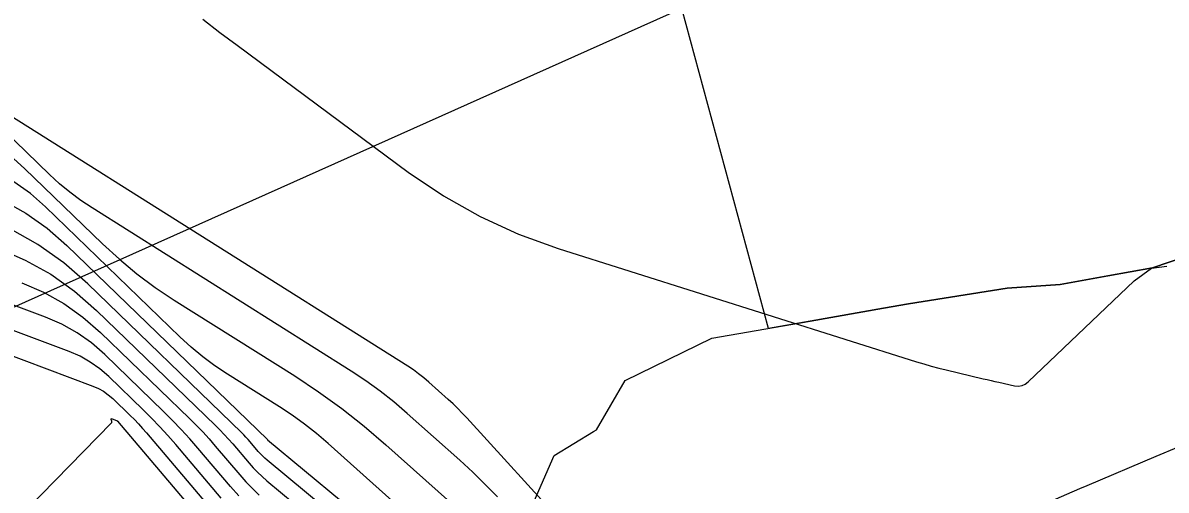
# Model space of a CAD drawing. Extents: x 1354696 to 1366163, y 660729 to 670380.
# Drawn here: x 1361318.7 to 1361378, y 664810.2 to 664834.4 of the extents above; entities that cross this region are included whole.
import ezdxf

# ---------------------------------------------------------------- set-up
doc = ezdxf.new("R2010")
doc.units = 0
for name, color, linetype in [('Default', 7, 'Continuous'), ('R_Contours', 7, 'Continuous'), ('R_Detour', 7, 'Continuous'), ('R_Erosion', 7, 'Continuous')]:
    doc.layers.add(name, color=color, linetype=linetype)

msp = doc.modelspace()

# ---------------------------------------------------------------- linework, layer by layer
at = {"layer": 'Default'}
msp.add_lwpolyline([(1361297.119, 664882.191), (1361438.929, 664873.586), (1361352.904, 664835.143), (1361279.14, 664802.18), (1361229.797, 664765.976)], close=True, dxfattribs=at)
at = {"layer": 'R_Contours'}
for points in [[(1361328.037, 664834.591), (1361328.921, 664833.911), (1361329.814, 664833.241), (1361338.705, 664826.663), (1361340.528, 664825.427), (1361342.433, 664824.353), (1361344.421, 664823.442), (1361346.492, 664822.693), (1361365.091, 664816.817), (1361365.473, 664816.7), (1361365.856, 664816.591), (1361366.241, 664816.488), (1361366.628, 664816.392), (1361368.55, 664815.937), (1361368.754, 664815.889), (1361368.957, 664815.842), (1361369.161, 664815.796), (1361369.365, 664815.751), (1361370.181, 664815.573), (1361370.379, 664815.552), (1361370.563, 664815.578), (1361370.734, 664815.651), (1361370.891, 664815.772), (1361376.382, 664821.015), (1361377.291, 664821.668), (1361378.086, 664821.781)], [(1361346.84, 664808.298), (1361341.738, 664813.906), (1361341.506, 664814.154), (1361341.269, 664814.395), (1361341.025, 664814.631), (1361340.775, 664814.86), (1361339.764, 664815.765), (1361339.507, 664815.985), (1361339.241, 664816.194), (1361338.967, 664816.392), (1361338.684, 664816.579), (1361318.024, 664829.592)], [(1361343.341, 664809.803), (1361342.702, 664810.453), (1361342.046, 664811.087), (1361341.373, 664811.704), (1361338.651, 664814.138), (1361337.959, 664814.732), (1361337.244, 664815.294), (1361336.506, 664815.827), (1361335.745, 664816.329), (1361322.289, 664824.804), (1361321.705, 664825.194), (1361321.142, 664825.612), (1361320.602, 664826.059), (1361320.084, 664826.534), (1361317.689, 664828.851)], [(1361318.221, 664827.344), (1361318.784, 664826.852), (1361322.83, 664822.939), (1361323.705, 664822.136), (1361324.617, 664821.381), (1361325.567, 664820.674), (1361326.555, 664820.016), (1361332.806, 664816.079), (1361334.045, 664815.261), (1361335.247, 664814.395), (1361336.412, 664813.478), (1361337.539, 664812.512), (1361342.333, 664808.224)], [(1361345.139, 664803.093), (1361334.536, 664812.575), (1361333.935, 664813.09), (1361333.314, 664813.579), (1361332.673, 664814.042), (1361332.012, 664814.478), (1361329.327, 664816.169), (1361328.669, 664816.607), (1361328.036, 664817.078), (1361327.428, 664817.581), (1361326.845, 664818.117), (1361319.879, 664824.853), (1361319.086, 664825.546), (1361318.235, 664826.149)], [(1361329.904, 664809.855), (1361329.472, 664810.342), (1361327.784, 664812.331), (1361327.356, 664812.823), (1361326.916, 664813.304), (1361326.465, 664813.774), (1361326.002, 664814.233), (1361322.943, 664817.191), (1361322.252, 664817.795), (1361321.51, 664818.32), (1361320.718, 664818.764), (1361319.876, 664819.13), (1361302.928, 664825.487)], [(1361328.99, 664809.734), (1361326.628, 664812.518), (1361326.221, 664812.985), (1361325.804, 664813.442), (1361325.375, 664813.888), (1361324.935, 664814.324), (1361323.154, 664816.047), (1361322.692, 664816.451), (1361322.196, 664816.802), (1361321.666, 664817.099), (1361321.103, 664817.344), (1361300.749, 664824.978)], [(1361317.681, 664825.184), (1361318.853, 664824.525), (1361319.951, 664823.748), (1361320.975, 664822.854), (1361331.391, 664812.781), (1361331.394, 664812.777), (1361331.4, 664812.77), (1361331.401, 664812.769), (1361344.845, 664801.616)], [(1361342.715, 664802.302), (1361331.381, 664811.706), (1361331.257, 664811.813), (1361331.139, 664811.925), (1361331.025, 664812.043), (1361330.916, 664812.165), (1361330.492, 664812.666), (1361330.384, 664812.789), (1361330.273, 664812.91), (1361330.16, 664813.028), (1361330.044, 664813.144), (1361322.07, 664820.855), (1361320.817, 664821.95), (1361319.472, 664822.902), (1361318.036, 664823.708)], [(1361317.422, 664822.702), (1361318.822, 664822.095), (1361320.139, 664821.355), (1361321.372, 664820.483), (1361322.522, 664819.478), (1361328.696, 664813.507), (1361328.928, 664813.277), (1361329.154, 664813.041), (1361329.375, 664812.801), (1361329.589, 664812.554), (1361330.435, 664811.558), (1361330.651, 664811.313), (1361330.878, 664811.079), (1361331.114, 664810.856), (1361331.361, 664810.642), (1361340.585, 664802.989)], [(1361318.649, 664820.916), (1361319.77, 664820.43), (1361320.825, 664819.837), (1361321.812, 664819.139), (1361322.732, 664818.334), (1361327.349, 664813.87), (1361327.696, 664813.525), (1361328.035, 664813.173), (1361328.365, 664812.812), (1361328.686, 664812.443), (1361329.953, 664810.95), (1361330.278, 664810.584), (1361330.617, 664810.234), (1361330.971, 664809.898)], [(1361309.177, 664820.491), (1361322.33, 664815.557), (1361322.614, 664815.434), (1361322.881, 664815.284), (1361323.132, 664815.107), (1361323.365, 664814.903), (1361324.263, 664814.034), (1361324.485, 664813.814), (1361324.702, 664813.589), (1361324.912, 664813.359), (1361325.117, 664813.123), (1361328.852, 664808.722)], [(1361317.445, 664807.676), (1361323.29, 664813.64), (1361323.306, 664813.659), (1361323.314, 664813.68), (1361323.317, 664813.703), (1361323.314, 664813.727), (1361323.288, 664813.827), (1361323.285, 664813.848), (1361323.29, 664813.86), (1361323.303, 664813.864), (1361323.323, 664813.859), (1361323.557, 664813.771), (1361323.562, 664813.769), (1361323.567, 664813.766), (1361323.571, 664813.763), (1361323.575, 664813.76), (1361323.591, 664813.744), (1361323.599, 664813.736), (1361323.607, 664813.728), (1361328.906, 664807.484)]]:
    msp.add_lwpolyline(points, dxfattribs=at)
at = {"layer": 'R_Detour'}
msp.add_lwpolyline([(1361369.642, 664808.533), (1361373.573, 664810.24), (1361373.938, 664810.397), (1361377.521, 664811.908), (1361378.692, 664812.394)], dxfattribs=at)
at = {"layer": 'R_Erosion'}
for q in [(1361352.904, 664835.143), (1361357.411, 664818.548)]:
    msp.add_line((1361357.411, 664818.548), q, dxfattribs=at)
for points in [[(1361412.29, 664835.975), (1361407.75, 664833.881), (1361403.765, 664832.164), (1361403.755, 664832.16), (1361403.146, 664831.923), (1361398.322, 664830.44), (1361393.559, 664828.826), (1361388.953, 664826.874), (1361387.815, 664826.332), (1361384.439, 664824.723), (1361379.925, 664822.572), (1361377.334, 664821.698), (1361375.014, 664821.276), (1361372.543, 664820.827), (1361369.795, 664820.642), (1361364.665, 664819.818), (1361363.381, 664819.593), (1361359.567, 664818.925), (1361357.411, 664818.548)], [(1361318.305, 664789.064), (1361323.368, 664790.032), (1361325.677, 664790.996), (1361327.877, 664792.195), (1361330.47, 664792.142), (1361333.98, 664790.922), (1361340.473, 664788.812), (1361345.58, 664789.685), (1361349.801, 664791.927), (1361349.81, 664791.932), (1361343.598, 664805.826), (1361346.269, 664811.948), (1361348.327, 664813.193), (1361348.481, 664813.286), (1361349.969, 664815.851), (1361354.469, 664818.033), (1361359.567, 664818.925), (1361363.381, 664819.593), (1361364.665, 664819.818), (1361369.795, 664820.642), (1361372.543, 664820.827), (1361375.014, 664821.276), (1361377.334, 664821.698), (1361379.925, 664822.572)]]:
    msp.add_lwpolyline(points, dxfattribs=at)

doc.saveas('drawing.dxf')
